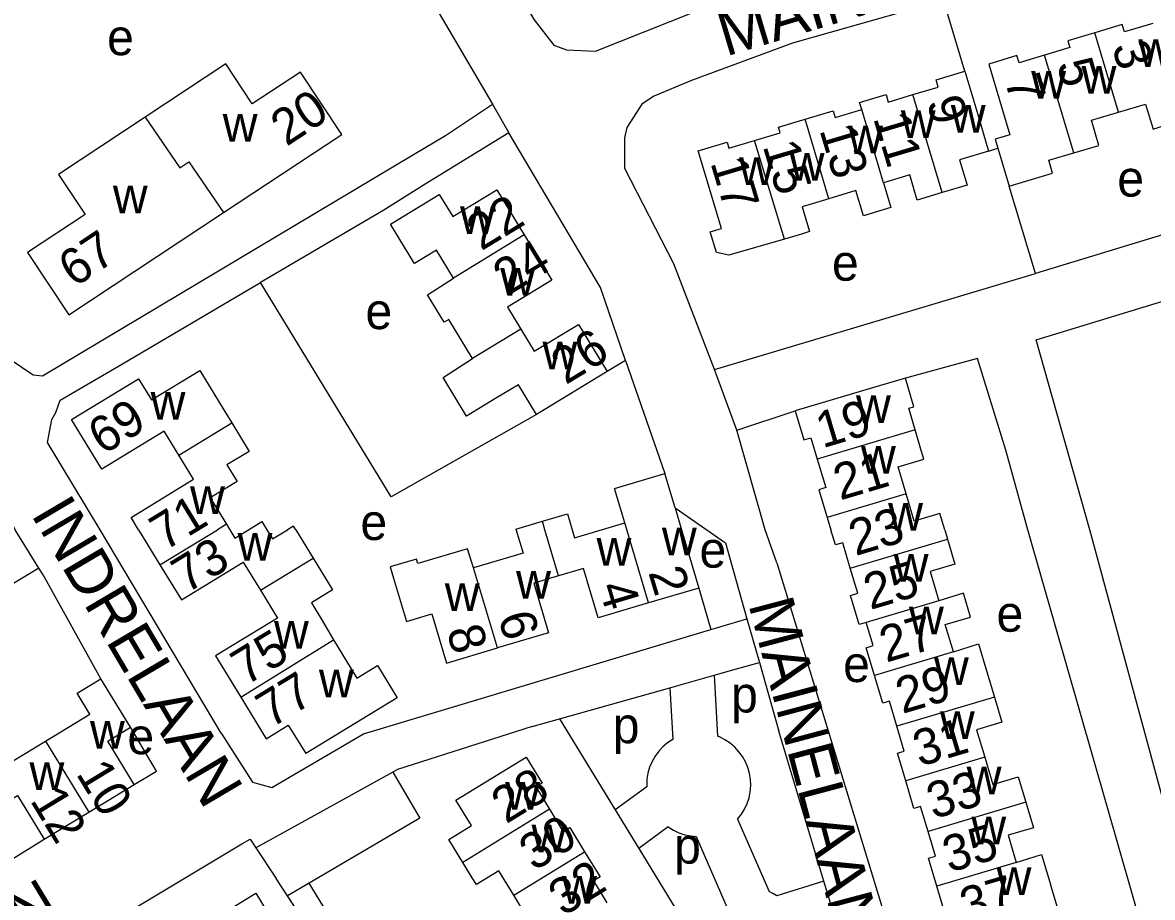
# Model space of a CAD drawing. Extents: x 157768 to 159790, y 387230 to 389604.
# Drawn here: x 158302.9 to 158428.3, y 388459.2 to 388556.3 of the extents above; entities that cross this region are included whole.
import ezdxf

# ---------------------------------------------------------------- set-up
doc = ezdxf.new("R2010")
doc.units = 0
for name, color, linetype in [('BLT_Basislijn', 7, 'Continuous'), ('BLT_Bebouwing', 7, 'Continuous'), ('BLT_Centroide', 7, 'Continuous'), ('BLT_Huisnummer', 7, 'Continuous'), ('BLT_Huisnummer_ tussenligend', 7, 'Continuous'), ('BLT_Onderverdeling_panden', 7, 'Continuous'), ('BLT_Straatnaam', 7, 'Continuous')]:
    doc.layers.add(name, color=color, linetype=linetype)

msp = doc.modelspace()

# ---------------------------------------------------------------- linework, layer by layer
at = {"layer": 'BLT_Basislijn'}
for p, q in [((158345.13, 388564.26), (158352.71, 388551.29)), ((158407.49, 388550.89), (158405.12, 388558.84)), ((158352.71, 388551.29), (158355.08, 388547.24)), ((158355.08, 388547.24), (158356.88, 388544.07)), ((158410.13, 388542.04), (158411.17, 388542.35)), ((158415.33, 388528.43), (158412.43, 388538.15)), ((158441.55, 388536.43), (158415.33, 388528.43)), ((158379.73, 388517.79), (158415.33, 388528.43)), ((158343.84, 388503.65), (158329.33, 388527.45)), ((158369.85, 388518.8), (158367.81, 388517.57)), ((158369.85, 388518.8), (158374.2, 388506.24)), ((158382.21, 388511.07), (158379.73, 388517.79)), ((158359.96, 388512.79), (158343.84, 388503.65)), ((158382.21, 388511.07), (158388.68, 388513.19)), ((158386.62, 388496.33), (158401.8, 388446.7)), ((158304.74, 388495.73), (158224.85, 388447.7)), ((158377.98, 388493.53), (158379.29, 388488.91)), ((158379.29, 388488.91), (158383.32, 388490.12)), ((158383.32, 388490.12), (158384.7, 388485.27)), ((158379.67, 388483.85), (158382.15, 388484.55)), ((158382.15, 388484.55), (158384.7, 388485.27)), ((158384.7, 388485.27), (158386.87, 388477.62)), ((158374.74, 388482.46), (158379.67, 388483.85)), ((158379.67, 388483.85), (158380.06, 388477.08)), ((158362.52, 388479.01), (158374.74, 388482.46)), ((158374.74, 388482.46), (158375.08, 388476.7)), ((158359.47, 388478.15), (158362.52, 388479.01)), ((158362.52, 388479.01), (158368.7, 388468.9)), ((158391.86, 388460.99), (158386.87, 388477.62)), ((158372.2, 388471.47), (158368.7, 388468.9)), ((158372.2, 388471.98), (158372.2, 388471.47)), ((158368.7, 388468.9), (158371.31, 388464.61)), ((158374.59, 388467.02), (158371.31, 388464.61)), ((158382.28, 388467.87), (158385.8, 388459.82)), ((158331.46, 388466.14), (158328.83, 388464.68)), ((158377.67, 388465.94), (158381.24, 388457.78)), ((158300.4, 388462.62), (158305.31, 388465.63)), ((158328.83, 388464.68), (158331.07, 388461.27)), ((158371.31, 388464.61), (158377.54, 388454.4)), ((158332.34, 388459.35), (158331.07, 388461.27)), ((158391.86, 388460.99), (158386.64, 388459.34)), ((158393.29, 388456.2), (158391.86, 388460.99)), ((158334.4, 388456.22), (158332.34, 388459.35))]:
    msp.add_line(p, q, dxfattribs=at)
for points in [[(158330.52, 388606.35), (158359.72, 388556.59), (158361.88, 388553.79), (158363.28, 388553.28), (158366.5, 388553.12), (158380.19, 388558.55), (158392.79, 388562.08)], [(158379.73, 388517.79), (158375.19, 388529.52), (158369.78, 388540.09), (158369.76, 388543.49), (158370.04, 388544.65), (158371.77, 388547.34), (158372.96, 388548.15), (158377.21, 388549.92), (158388.41, 388554.04), (158405.12, 388558.84)], [(158346.32, 388541.65), (158349.86, 388543.76), (158355.08, 388547.24)], [(158356.88, 388544.07), (158347.61, 388538.36), (158343.01, 388535.47), (158329.33, 388527.45)], [(158369.85, 388518.8), (158367.07, 388526.89), (158356.88, 388544.07)], [(158292.26, 388531.97), (158299.04, 388520.61), (158304.12, 388517.2), (158305.14, 388517.1), (158346.32, 388541.65)], [(158324.96, 388477.41), (158311.53, 388500), (158305.71, 388509.68), (158306.16, 388512.25), (158306.62, 388513.01), (158307.12, 388514.4), (158314.01, 388518.4), (158329.33, 388527.45)], [(158450.08, 388461.19), (158433.2, 388456.33), (158421.37, 388500), (158415.41, 388521.08), (158430.8, 388525.78)], [(158416.77, 388451.25), (158427.53, 388454.45), (158414.5, 388500), (158412.04, 388508.84), (158408.9, 388519.01), (158400.9, 388516.84)], [(158386.62, 388496.33), (158385.33, 388500), (158382.21, 388511.07)], [(158304.74, 388495.73), (158302.11, 388500), (158301.08, 388502.14)], [(158375.34, 388502.42), (158380.93, 388498.55), (158383.32, 388490.12)], [(158311.63, 388483.44), (158305.2, 388495), (158304.74, 388495.73)], [(158324.96, 388477.41), (158328.46, 388471.97), (158330.59, 388471.4), (158340.77, 388477.34), (158379.29, 388488.91)], [(158315.32, 388471.72), (158317.78, 388473.2), (158314.9, 388478.07)], [(158359.47, 388478.15), (158344.52, 388473.38), (158344.01, 388473.1)], [(158382.28, 388467.87), (158382.7, 388468.41), (158383.05, 388468.99), (158383.34, 388469.6), (158383.55, 388470.25), (158383.68, 388470.91), (158383.73, 388471.59), (158383.71, 388472.27), (158383.6, 388472.94), (158383.42, 388473.6), (158383.15, 388474.22), (158382.82, 388474.82), (158382.42, 388475.36), (158381.96, 388475.86), (158381.45, 388476.3), (158380.88, 388476.68), (158380.28, 388476.99), (158380.06, 388477.08)], [(158375.08, 388476.7), (158374.51, 388476.33), (158373.99, 388475.89), (158373.52, 388475.4), (158373.12, 388474.85), (158372.79, 388474.26), (158372.52, 388473.63), (158372.33, 388472.98), (158372.22, 388472.31), (158372.2, 388471.98)], [(158344.01, 388473.1), (158331.46, 388466.14)], [(158344.01, 388473.1), (158347.02, 388467.99), (158334.74, 388460.77)], [(158374.59, 388467.02), (158375.16, 388466.66), (158375.77, 388466.36), (158376.42, 388466.14), (158377.08, 388466), (158377.67, 388465.94)], [(158255.76, 388408.14), (158255.42, 388408.68), (158254.36, 388410.69), (158252.11, 388414.33), (158254.23, 388420.97), (158254.99, 388421.77), (158327.25, 388465.12), (158328.19, 388465.65), (158328.83, 388464.68)], [(158334.74, 388460.77), (158332.34, 388459.35)], [(158360.28, 388419.09), (158358.56, 388421.8), (158334.74, 388460.77)], [(158386.64, 388459.34), (158386.2, 388459.63), (158385.8, 388459.82)]]:
    msp.add_lwpolyline(points, dxfattribs=at)
at = {"layer": 'BLT_Bebouwing'}
for p, q in [((158325.22, 388535.2), (158338.36, 388543.89)), ((158411.17, 388542.35), (158412.43, 388538.15)), ((158397.52, 388515.83), (158388.68, 388513.19)), ((158375.34, 388502.42), (158374.2, 388506.24)), ((158375.34, 388502.42), (158376.06, 388500)), ((158357.68, 388500.07), (158360.61, 388500.94)), ((158392.23, 388501.36), (158392.64, 388500)), ((158315.8, 388500), (158318.18, 388496.1)), ((158325.55, 388500.6), (158325.92, 388500)), ((158333.25, 388500), (158335.17, 388496.86)), ((158376.06, 388500), (158377.98, 388493.53)), ((158405.26, 388500), (158405.57, 388498.97)), ((158377.98, 388493.53), (158372.4, 388491.87)), ((158314.9, 388478.07), (158311.63, 388483.44)), ((158310.29, 388468.66), (158315.32, 388471.72)), ((158305.31, 388465.63), (158310.29, 388468.66))]:
    msp.add_line(p, q, dxfattribs=at)
for points in [[(158428.36, 388556.21), (158425.2, 388555.26), (158424.95, 388556.08), (158421.92, 388555.17)], [(158421.92, 388555.17), (158418.92, 388554.28), (158419.15, 388553.53), (158416.35, 388552.69)], [(158416.35, 388552.69), (158413.51, 388551.84), (158413.28, 388552.63), (158410.14, 388551.69)], [(158338.36, 388543.89), (158333.77, 388550.81), (158328.41, 388547.27), (158325.47, 388551.72), (158316.53, 388545.8)], [(158410.14, 388551.69), (158412.48, 388543.85), (158410.87, 388543.36), (158411.17, 388542.35)], [(158401.74, 388548.3), (158404.54, 388549.13), (158404.3, 388549.94), (158407.49, 388550.89)], [(158407.49, 388550.89), (158408.92, 388546.1), (158410.13, 388542.04)], [(158396.05, 388546.64), (158395.81, 388547.43), (158398.75, 388548.31), (158399, 388547.48), (158401.74, 388548.3)], [(158424.55, 388546.36), (158427.55, 388547.26), (158428.38, 388544.48), (158429.18, 388544.72), (158431.58, 388545.44)], [(158389.79, 388545.58), (158392.87, 388546.5), (158393.09, 388545.76), (158396.05, 388546.64)], [(158419.59, 388541.84), (158422.38, 388542.67), (158421.54, 388545.47), (158424.55, 388546.36)], [(158316.53, 388545.8), (158306.93, 388539.45), (158309.88, 388534.99), (158303.48, 388530.76), (158308.06, 388523.84), (158325.22, 388535.2)], [(158384.17, 388543.22), (158386.99, 388544.06), (158386.8, 388544.68), (158389.79, 388545.58)], [(158387.47, 388532.26), (158381.32, 388530.47), (158379.94, 388530.77), (158379.25, 388533.07), (158380.5, 388533.44), (158377.92, 388542.07), (158381.12, 388543.02), (158381.32, 388542.37), (158384.17, 388543.22)], [(158410.13, 388542.04), (158406.91, 388541.08), (158407.76, 388538.25), (158404.98, 388537.42)], [(158412.43, 388538.15), (158417.23, 388539.59), (158416.81, 388541.01), (158419.59, 388541.84)], [(158398.47, 388538.52), (158399.29, 388535.77), (158396.24, 388534.85), (158395.41, 388537.65), (158392.42, 388536.75)], [(158404.98, 388537.42), (158402.21, 388536.6), (158401.38, 388539.39), (158398.47, 388538.52)], [(158350.74, 388527.93), (158348.86, 388531.03), (158346.42, 388529.55), (158346.35, 388529.66), (158343.75, 388533.93), (158349.16, 388537.22), (158350.66, 388534.76), (158355.56, 388537.74), (158358.61, 388532.72)], [(158392.42, 388536.75), (158389.44, 388535.86), (158390.27, 388533.09), (158389.38, 388532.83), (158387.47, 388532.26)], [(158358.61, 388532.72), (158361.66, 388527.71), (158356.74, 388524.72), (158358.23, 388522.26)], [(158352.86, 388519), (158350.23, 388523.34), (158349.71, 388523.03), (158347.87, 388526.07), (158350.74, 388527.93)], [(158358.23, 388522.26), (158359.72, 388519.81), (158364.63, 388522.8), (158367.81, 388517.57)], [(158359.96, 388512.79), (158357.95, 388516.1), (158355.52, 388514.63), (158352.2, 388512.61), (158349.6, 388516.89), (158352.86, 388519)], [(158320.27, 388508.28), (158318.64, 388510.96), (158311.71, 388506.73), (158308.36, 388512.22), (158315.81, 388516.76), (158317.24, 388514.41), (158322.59, 388517.68), (158325.19, 388513.41), (158326.14, 388511.86)], [(158367.81, 388517.57), (158363.54, 388514.97), (158359.96, 388512.79)], [(158400.9, 388516.84), (158397.52, 388515.83)], [(158401.99, 388511.09), (158401.27, 388513.48), (158401.85, 388513.65), (158400.9, 388516.84)], [(158388.68, 388513.19), (158389.64, 388509.98), (158390.42, 388510.21), (158391.12, 388507.84)], [(158326.14, 388511.86), (158328.07, 388508.7), (158325.6, 388507.2), (158326.73, 388505.35), (158323.76, 388503.54), (158325.55, 388500.6)], [(158400.99, 388503.97), (158400.1, 388506.99), (158402.96, 388507.84), (158402.7, 388508.69), (158401.99, 388511.09)], [(158315.8, 388500), (158314.97, 388501.36), (158321.91, 388505.6), (158320.27, 388508.28)], [(158391.12, 388507.84), (158392.07, 388504.67), (158391.31, 388504.44), (158392.23, 388501.36)], [(158369.75, 388500.76), (158368.62, 388504.57), (158374.2, 388506.24)], [(158405.26, 388500), (158404.72, 388501.8), (158401.89, 388500.96), (158400.99, 388503.97)], [(158328, 388500), (158329.48, 388500.9), (158330.03, 388500)], [(158360.61, 388500.94), (158363.4, 388501.77), (158363.93, 388500)], [(158325.92, 388500), (158326.48, 388499.07), (158328, 388500)], [(158330.03, 388500), (158330.65, 388498.98), (158332.32, 388500)], [(158333.25, 388500), (158333, 388500.41), (158332.32, 388500)], [(158357.68, 388500.07), (158358.47, 388497.4), (158352.98, 388495.77)], [(158363.93, 388500), (158364.19, 388499.11), (158369.75, 388500.76)], [(158394.77, 388495.75), (158393.94, 388498.55), (158393.14, 388498.31), (158392.64, 388500)], [(158405.57, 388498.97), (158406.4, 388496.19), (158403.63, 388495.37), (158404.6, 388492.12)], [(158352.98, 388495.77), (158352.32, 388497.89), (158346.81, 388496.25), (158346.66, 388496.75), (158343.72, 388495.87), (158344.09, 388494.62), (158345.52, 388489.83), (158348.34, 388490.67), (158349.96, 388485.2), (158355.62, 388486.88)], [(158318.18, 388496.1), (158320.56, 388492.21), (158327.42, 388496.39), (158329.32, 388493.29)], [(158335.17, 388496.86), (158337.33, 388493.32), (158334.98, 388491.9), (158336.18, 388489.94), (158337.42, 388487.77)], [(158362.42, 388494.88), (158359.65, 388494.06), (158361.29, 388488.57), (158355.62, 388486.88)], [(158372.4, 388491.87), (158366.81, 388490.21), (158365.18, 388495.7), (158362.42, 388494.88)], [(158396.54, 388489.71), (158395.77, 388489.49), (158394.81, 388492.71), (158395.61, 388492.95), (158394.77, 388495.75)], [(158329.32, 388493.29), (158331.21, 388490.19), (158324.34, 388486), (158327.15, 388481.4)], [(158406.23, 388486.43), (158405.33, 388489.47), (158408.14, 388490.31), (158407.35, 388492.94), (158404.6, 388492.12)], [(158397.46, 388483.81), (158396.53, 388486.9), (158397.31, 388487.13), (158396.54, 388489.71)], [(158337.42, 388487.77), (158340.01, 388483.53), (158342.3, 388484.92), (158344.49, 388481.33), (158334.36, 388475.14)], [(158406.23, 388486.43), (158409.01, 388487.35), (158409.94, 388484.23), (158410.78, 388481.43)], [(158305.49, 388476.54), (158310.41, 388479.53), (158309, 388481.84), (158311.63, 388483.44)], [(158399.94, 388478.19), (158399.12, 388480.95), (158398.38, 388480.73), (158397.46, 388483.81)], [(158327.15, 388481.4), (158329.96, 388476.8), (158332.42, 388478.31), (158334.36, 388475.14)], [(158410.78, 388481.43), (158411.61, 388478.63), (158408.79, 388477.79), (158409.7, 388474.75)], [(158315.32, 388471.72), (158312.39, 388476.54), (158314.9, 388478.07)], [(158400.94, 388472.14), (158400.02, 388475.21), (158400.76, 388475.43), (158399.94, 388478.19)], [(158296.59, 388474.35), (158299.15, 388475.91), (158300.58, 388473.55), (158305.49, 388476.54)], [(158351.79, 388463.07), (158350.22, 388465.62), (158352.74, 388467.16), (158351.02, 388469.97), (158358.83, 388474.76), (158360.6, 388471.88), (158359.87, 388471.44), (158361.39, 388468.96)], [(158409.7, 388474.75), (158410.6, 388471.72), (158413.42, 388472.56), (158414.26, 388469.74)], [(158403.42, 388466.5), (158402.59, 388469.29), (158401.85, 388469.07), (158400.94, 388472.14)], [(158299.87, 388468.97), (158302.36, 388470.49), (158305.31, 388465.63)], [(158414.26, 388469.74), (158415.11, 388466.92), (158412.3, 388466.08), (158413.2, 388463.06)], [(158361.39, 388468.96), (158362.92, 388466.47), (158363.66, 388466.93), (158365.3, 388464.25)], [(158404.39, 388460.43), (158403.46, 388463.52), (158404.24, 388463.75), (158403.42, 388466.5)], [(158365.3, 388464.25), (158367.01, 388461.47), (158366.27, 388461.02), (158367.76, 388458.59)], [(158413.2, 388463.06), (158415.99, 388463.96), (158416.91, 388460.88), (158417.16, 388460.07), (158417.74, 388458.11)], [(158357.43, 388459.43), (158355.77, 388462.13), (158353.3, 388460.61), (158352.84, 388461.36), (158351.79, 388463.07)], [(158323.84, 388456.59), (158328.83, 388459.64), (158331.86, 388454.67), (158334.4, 388456.22)], [(158406.94, 388454.88), (158406.1, 388457.68), (158405.28, 388457.43), (158404.39, 388460.43)], [(158358.17, 388452.71), (158356.63, 388455.22), (158359.09, 388456.72), (158357.43, 388459.43)]]:
    msp.add_lwpolyline(points, dxfattribs=at)
at = {"layer": 'BLT_Onderverdeling_panden'}
for p, q in [((158424.55, 388546.36), (158421.92, 388555.17)), ((158419.59, 388541.84), (158416.35, 388552.69)), ((158404.98, 388537.42), (158401.74, 388548.3)), ((158398.47, 388538.52), (158396.05, 388546.64)), ((158392.42, 388536.75), (158389.79, 388545.58)), ((158387.47, 388532.26), (158384.17, 388543.22)), ((158358.61, 388532.72), (158350.74, 388527.93)), ((158358.23, 388522.26), (158352.86, 388519)), ((158320.27, 388508.28), (158326.14, 388511.86)), ((158401.99, 388511.09), (158391.12, 388507.84)), ((158400.99, 388503.97), (158392.23, 388501.36)), ((158318.18, 388496.1), (158324.57, 388500)), ((158325.55, 388500.6), (158324.57, 388500)), ((158372.4, 388491.87), (158369.75, 388500.76)), ((158394.77, 388495.75), (158405.57, 388498.97)), ((158329.32, 388493.29), (158335.17, 388496.86)), ((158355.62, 388486.88), (158352.98, 388495.77)), ((158404.6, 388492.12), (158396.54, 388489.71)), ((158327.15, 388481.4), (158337.42, 388487.77)), ((158406.23, 388486.43), (158397.46, 388483.81)), ((158410.78, 388481.43), (158399.94, 388478.19)), ((158305.49, 388476.54), (158310.29, 388468.66)), ((158409.7, 388474.75), (158400.94, 388472.14)), ((158414.26, 388469.74), (158403.42, 388466.5)), ((158361.39, 388468.96), (158351.79, 388463.07)), ((158357.43, 388459.43), (158365.3, 388464.25)), ((158413.2, 388463.06), (158404.39, 388460.43))]:
    msp.add_line(p, q, dxfattribs=at)
for points in [[(158316.53, 388545.8), (158320.37, 388540.17), (158321.37, 388540.85), (158325.22, 388535.2)], [(158362.42, 388494.88), (158360.89, 388500), (158360.61, 388500.94)]]:
    msp.add_lwpolyline(points, dxfattribs=at)

# ---------------------------------------------------------------- texts
at = {"layer": 'BLT_Centroide'}
for s, p in [('e', (158312.31, 388552.68)), ('w', (158426.75, 388551.38)), ('w', (158420.45, 388548.41)), ('w', (158414.86, 388547.84)), ('w', (158325.14, 388543.07)), ('w', (158400.39, 388543.5)), ('w', (158405.94, 388544.08)), ('w', (158394.55, 388541.78)), ('w', (158382.45, 388538.27)), ('w', (158388.06, 388538.75)), ('e', (158424.41, 388536.99)), ('w', (158312.95, 388535.14)), ('w', (158351.48, 388532.84)), ('e', (158392.75, 388527.65)), ('w', (158355.94, 388525.98)), ('e', (158340.98, 388522.27)), ('w', (158360.63, 388517.81)), ('w', (158317.14, 388512.22)), ('w', (158395.42, 388511.84)), ('w', (158395.97, 388506.22)), ('w', (158321.52, 388501.73)), ('w', (158398.99, 388499.88)), ('e', (158340.42, 388498.86)), ('w', (158326.79, 388496.56)), ('w', (158373.88, 388497.16)), ('w', (158366.63, 388496)), ('e', (158378.05, 388495.79)), ('w', (158399.6, 388494.22)), ('w', (158357.7, 388492.33)), ('w', (158349.79, 388490.97)), ('w', (158401.3, 388488.38)), ('e', (158411.01, 388488.68)), ('w', (158330.83, 388486.81)), ('e', (158393.99, 388483.09)), ('w', (158404.07, 388482.78)), ('w', (158335.82, 388481.38)), ('p', (158381.55, 388479.71)), ('w', (158404.73, 388476.78)), ('w', (158310.41, 388475.7)), ('p', (158368.42, 388476.3)), ('e', (158314.56, 388475.08)), ('w', (158303.7, 388471.09)), ('w', (158407.7, 388470.62)), ('w', (158356.49, 388468.91)), ('w', (158359.41, 388464.19)), ('w', (158408.22, 388465.09)), ('p', (158375.23, 388462.93)), ('w', (158411.02, 388459.44)), ('w', (158362.8, 388458.47))]:
    msp.add_text(s, height=4, dxfattribs=at).set_placement(p)
at = {"layer": 'BLT_Huisnummer'}
for s, rotation, p in [('7', 286.6258, (158411.88, 388549.9)), ('20', 33.4998, (158332.22, 388542.49)), ('9', 286.6293, (158403.22, 388547.52)), ('13', 286.6293, (158391.34, 388544.4)), ('17', 286.6293, (158379.24, 388540.77)), ('22', 31.289, (158353.82, 388530.9)), ('67', 33.4998, (158308.67, 388526.83)), ('26', 31.2917, (158363.2, 388516.04)), ('69', 31.3995, (158311.83, 388508.24)), ('19', 16.6074, (158391.7, 388509.03)), ('23', 16.6074, (158395.35, 388497.07)), ('73', 31.3931, (158321.1, 388492.86)), ('2', 286.5566, (158372.35, 388495.28)), ('27', 16.6074, (158398.76, 388485.23)), ('8', 286.5579, (158349.95, 388488.8)), ('77', 31.3939, (158330.47, 388477.91)), ('31', 16.6074, (158402.48, 388473.67)), ('10', 301.3182, (158308.8, 388472.92)), ('28', 31.4981, (158356.59, 388467.29)), ('35', 16.6074, (158405.77, 388461.91)), ('32', 31.4981, (158362.92, 388457.02))]:
    msp.add_text(s, height=4, rotation=rotation, dxfattribs=at).set_placement(p)
at = {"layer": 'BLT_Huisnummer_ tussenligend'}
for s, rotation, p in [('3', 286.6252, (158423.79, 388553.64)), ('5', 286.6252, (158417.65, 388551.7)), ('11', 286.6293, (158397.3, 388545.71)), ('15', 286.6293, (158385.05, 388542.6)), ('24', 31.289, (158356.76, 388525.92)), ('21', 16.6074, (158393.65, 388503.24)), ('71', 31.3995, (158318.68, 388497.58)), ('25', 16.6074, (158397, 388491.08)), ('4', 286.5566, (158366.83, 388493.68)), ('6', 286.5566, (158355.66, 388490.32)), ('75', 31.3931, (158327.7, 388482.63)), ('29', 16.6074, (158400.56, 388479.54)), ('33', 16.6074, (158403.99, 388467.85)), ('12', 301.3182, (158303.7, 388469.95)), ('30', 31.4981, (158359.68, 388462.04)), ('37', 16.6074, (158407.7, 388456.21))]:
    msp.add_text(s, height=4, rotation=rotation, dxfattribs=at).set_placement(p)
at = {"layer": 'BLT_Straatnaam'}
for s, rotation, p in [('MAINELAAN', 16.7024, (158380.96, 388552.52)), ('INDRELAAN', 300.5766, (158303.79, 388501.73)), ('MAINELAAN', 284.8712, (158383.46, 388491.73)), ('ANGERSLAAN', 31.2722, (158268.35, 388433.45))]:
    msp.add_text(s, height=5, rotation=rotation, dxfattribs=at).set_placement(p)

doc.saveas('drawing.dxf')
